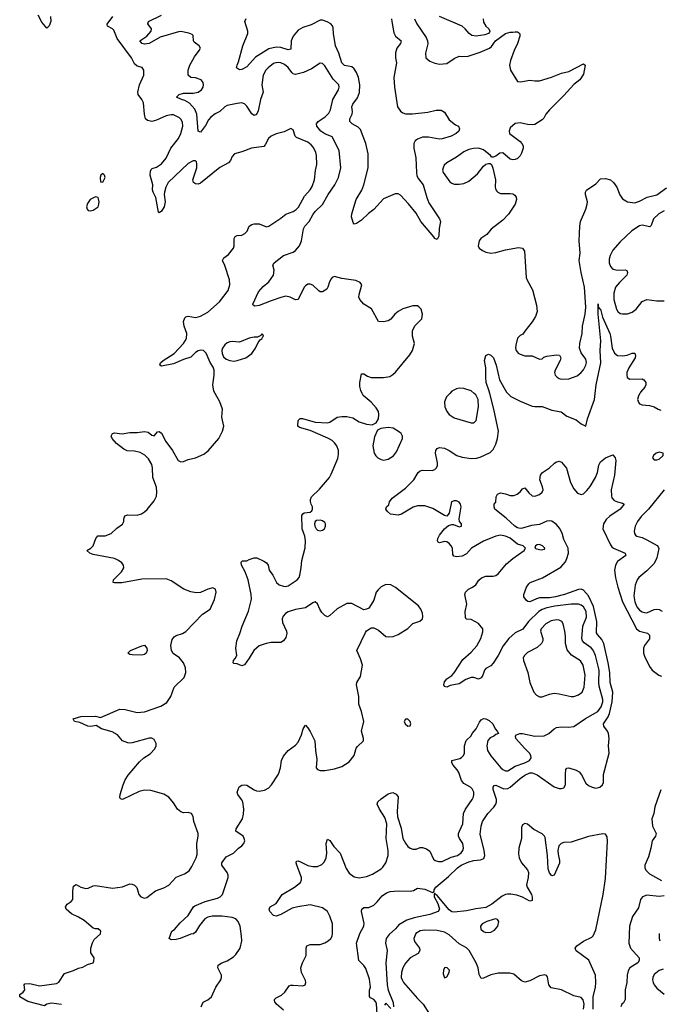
# Model space of a CAD drawing. Header units: inches. Extents: x 1603819 to 1745079, y 385938 to 533966.
# Tile 455 of 561: x 1620508 to 1625751, y 484990 to 493064. Entities that reach past the tile are written whole.
import ezdxf

# ---------------------------------------------------------------- set-up
doc = ezdxf.new("R2010")
doc.units = ezdxf.units.IN
doc.header["$MEASUREMENT"] = 0
doc.layers.add('B6428', color=7, linetype='Continuous')
doc.layers.add('B6429', color=7, linetype='Continuous')

msp = doc.modelspace()

# ---------------------------------------------------------------- linework, layer by layer
at = {"layer": 'B6428', "color": 5}
for points, elevation in [([(1620850, 484988.6), (1620770, 484999.8), (1620731, 484990), (1620710, 484977.2), (1620573.4, 485013.4), (1620508.7, 485050), (1620508, 485070), (1620535.3, 485090), (1620549.2, 485110), (1620545.2, 485150), (1620550, 485158), (1620590, 485160.5), (1620670, 485140.4), (1620810, 485161), (1620829.2, 485170.8), (1620876.5, 485243.5), (1620950, 485267.3), (1620990, 485286.8), (1621024.7, 485295.3), (1621063.2, 485316.8), (1621109, 485331), (1621116.5, 485343.5), (1621117.2, 485370), (1621092.5, 485412.5), (1621092, 485450), (1621105.3, 485494.7), (1621118.4, 485521.6), (1621170, 485566.8), (1621172.3, 485590), (1621150, 485609), (1621130, 485609), (1621110, 485615.1), (1621036.5, 485676.5), (1620990, 485705.7), (1620931.5, 485731.5), (1620889.3, 485770), (1620884, 485790), (1620896, 485810), (1620930, 485832.4), (1620942.6, 485850), (1620942.7, 485917.3), (1620950, 485958), (1620970, 485973.4), (1621010.3, 485950.3), (1621050, 485939.1), (1621070, 485942), (1621110, 485960.5), (1621130, 485963.8), (1621270, 485943.7), (1621350, 485952.2), (1621410, 485977), (1621430, 485975.3), (1621450, 485966.4), (1621469, 485949), (1621486, 485890), (1621502.4, 485870), (1621530, 485861.3), (1621550, 485864.7), (1621620.3, 485919.7), (1621690, 485944.4), (1621730, 485966.7), (1621790, 486033.6), (1621859.5, 486060.5), (1621896.5, 486083.5), (1621919.7, 486120.3), (1621953.7, 486190), (1621962.2, 486217.8), (1621959.8, 486310), (1621971.9, 486370), (1621971.8, 486390), (1621936.9, 486490), (1621929.6, 486530), (1621915.4, 486555.4), (1621890, 486562.4), (1621850, 486560.9), (1621827.8, 486567.8), (1621800.4, 486590), (1621770, 486642.9), (1621729.7, 486689.7), (1621690, 486712), (1621583.8, 486743.8), (1621530, 486745.1), (1621486.1, 486733.9), (1621350, 486669.4), (1621334.6, 486674.6), (1621330, 486686), (1621332.7, 486710), (1621357, 486790), (1621372, 486830), (1621398.4, 486870), (1621490, 486978.7), (1621526, 487010), (1621576.5, 487043.5), (1621616.2, 487083.8), (1621627.8, 487110), (1621627.9, 487130), (1621610, 487161.5), (1621590, 487172), (1621570, 487171.1), (1621430, 487134.8), (1621410, 487131.1), (1621394.6, 487134.6), (1621351.1, 487151.1), (1621310, 487199.6), (1621265.5, 487225.5), (1621179.5, 487250), (1621136, 487276), (1621092.1, 487267.9), (1621067, 487270), (1621000.7, 487300.7), (1620958, 487310), (1620946, 487330), (1621010, 487351.3), (1621130, 487352.7), (1621170, 487343.1), (1621330, 487410.4), (1621371.8, 487408.2), (1621470, 487382.6), (1621530, 487387), (1621663.9, 487436.1), (1621714.5, 487465.5), (1621746.8, 487513.2), (1621774, 487590), (1621856.3, 487670), (1621871.3, 487710), (1621866.4, 487750), (1621852, 487790), (1621818.5, 487830), (1621766.3, 487866.3), (1621752, 487890), (1621746.7, 487933.3), (1621758.5, 487981.5), (1621775.5, 488004.5), (1621790, 488015.3), (1621844, 488030), (1621870, 488047.7), (1622006.6, 488190), (1622069.4, 488230.6), (1622104.5, 488310), (1622118, 488370), (1622113, 488393), (1622090, 488404.5), (1622050, 488394), (1621990, 488367.3), (1621955.1, 488364.9), (1621910, 488371.3), (1621854.3, 488394.2), (1621750, 488463.5), (1621710, 488479.7), (1621510, 488475.8), (1621344.8, 488444.8), (1621285.1, 488445.1), (1621275.3, 488450), (1621276, 488470), (1621342.3, 488537.7), (1621360.9, 488570), (1621359.3, 488590), (1621346, 488610), (1621319.3, 488630), (1621284.9, 488644.9), (1621110, 488679.3), (1621082, 488690), (1621058, 488710), (1621090, 488730.7), (1621109.6, 488750.4), (1621132.3, 488810), (1621147.8, 488832.2), (1621210, 488832.4), (1621259, 488850), (1621304.8, 488895.2), (1621350, 488926.8), (1621361.2, 488950), (1621361.2, 488970), (1621370, 488994.8), (1621395.1, 489004.9), (1621470, 489000.3), (1621506.7, 489013.3), (1621531.7, 489028.3), (1621552.5, 489047.5), (1621610, 489118), (1621630, 489158), (1621632.8, 489190), (1621628.3, 489230), (1621598.5, 489310), (1621597.3, 489390), (1621590, 489416.9), (1621563.7, 489463.7), (1621534, 489494), (1621494.3, 489514.3), (1621450, 489525), (1621389.8, 489529.8), (1621362, 489542), (1621302, 489590), (1621267, 489630), (1621257.2, 489650), (1621268, 489670), (1621285.1, 489674.9), (1621347.9, 489667.9), (1621410, 489678), (1621470, 489679.5), (1621530, 489688), (1621561.4, 489681.4), (1621590, 489658), (1621610, 489652), (1621636.4, 489683.6), (1621650, 489686), (1621670, 489674), (1621706, 489606), (1621762, 489530), (1621807.3, 489450), (1621830, 489439.3), (1621850, 489442), (1621890, 489458.7), (1621950, 489470.4), (1622018.3, 489501.7), (1622052.8, 489527.2), (1622140.9, 489630), (1622169.5, 489690.5), (1622180.9, 489730), (1622165.4, 489805.4), (1622169.6, 489870), (1622149.7, 489930), (1622110, 490000)], 480), ([(1621997, 484970), (1622011.8, 485008.2), (1622050, 485025.5), (1622079.5, 485050), (1622116.3, 485130), (1622155.6, 485190), (1622163.6, 485210), (1622161.6, 485230), (1622132.7, 485290), (1622136, 485310), (1622165.2, 485330), (1622210, 485345.7), (1622259.8, 485380.2), (1622280.3, 485399.7), (1622314.2, 485450), (1622327.9, 485510), (1622327.2, 485550), (1622315.5, 485630), (1622299.9, 485670), (1622278.5, 485690), (1622250, 485701.6), (1622168.1, 485711.9), (1622086.2, 485713.8), (1622050, 485704.4), (1622026.4, 485690), (1621982.7, 485637.3), (1621950, 485582.7), (1621931.6, 485568.4), (1621910, 485564), (1621824, 485530), (1621790, 485521.5), (1621750, 485519.3), (1621734, 485530), (1621756, 485590), (1621776.2, 485603.8), (1621822.6, 485657.4), (1621890, 485717), (1621931.9, 485788.1), (1621942.4, 485797.6), (1622027.9, 485832.1), (1622130, 485859.8), (1622151.2, 485870), (1622171.1, 485890), (1622218, 486030), (1622217.2, 486050), (1622209.8, 486070), (1622166, 486130), (1622164.2, 486150), (1622201, 486199), (1622261.2, 486230), (1622301.2, 486270), (1622329.2, 486290), (1622346, 486310), (1622352.3, 486330), (1622349.4, 486350), (1622339.3, 486370), (1622280.9, 486410), (1622282.7, 486430), (1622334, 486510), (1622341.6, 486550), (1622344.5, 486590), (1622336.2, 486650), (1622327, 486670), (1622297, 486710), (1622292, 486730), (1622307.8, 486772.2), (1622330, 486787.3), (1622350, 486790.6), (1622370, 486787.7), (1622431, 486750), (1622450, 486741.6), (1622470, 486739.1), (1622514.8, 486745.2), (1622550, 486766), (1622571.4, 486788.6), (1622630, 486876), (1622647.3, 486930), (1622655.1, 486990), (1622670, 487024), (1622710, 487070.7), (1622770, 487115.5), (1622790, 487139.1), (1622819.5, 487200.5), (1622832.1, 487247.9), (1622850, 487278), (1622870, 487258), (1622890, 487226.8), (1622928.5, 487150), (1622931.8, 487070), (1622942.8, 486997.2), (1622939.1, 486930), (1622950, 486914.8), (1622970, 486908), (1623010, 486906), (1623090, 486920.5), (1623150, 486939.1), (1623210, 486979.3), (1623249.6, 487030), (1623267.3, 487090), (1623276.1, 487103.9), (1623325.2, 487150), (1623326, 487170), (1623309.4, 487230), (1623329.4, 487310), (1623309.6, 487390), (1623288, 487450), (1623287, 487513), (1623269.5, 487610), (1623272.7, 487630), (1623302, 487678), (1623317.6, 487770), (1623302.7, 487822.7), (1623272.7, 487890), (1623341.6, 488038.4), (1623350, 488051.3), (1623372.5, 488067.5), (1623390, 488076), (1623410, 488077.3), (1623450, 488058), (1623510, 488006.7), (1623530, 488002), (1623570, 488006), (1623610, 488022), (1623688.7, 488071.3), (1623730, 488112.7), (1623789.4, 488130.6), (1623809.3, 488150.7), (1623813.2, 488170), (1623810, 488198), (1623796, 488230), (1623776.3, 488256.3), (1623590, 488406.6), (1623550, 488429.4), (1623510, 488432.3), (1623470, 488412.3), (1623445.5, 488390), (1623430.5, 488370), (1623410, 488304), (1623390, 488269), (1623370, 488239), (1623350, 488229), (1623330, 488226), (1623230, 488275.8), (1623190, 488278), (1623110, 488233.6), (1623050, 488178), (1623030, 488166.6), (1623010, 488177), (1622983.9, 488203.9), (1622967.6, 488230), (1622950, 488274), (1622930, 488289.3), (1622910, 488282.9), (1622850, 488242), (1622770, 488228.2), (1622710, 488207.4), (1622686.6, 488193.4), (1622666.7, 488173.3), (1622658.8, 488150), (1622661.8, 488121.8), (1622694.9, 488050), (1622697.1, 488030), (1622690, 487999), (1622670, 487969.3), (1622650, 487956), (1622570, 487956.2), (1622529.5, 487949.5), (1622470, 487929.6), (1622428.3, 487891.7), (1622390, 487829.4), (1622350, 487774), (1622342, 487770), (1622330, 487766), (1622290, 487781.2), (1622264, 487784), (1622258, 487790), (1622262, 487810), (1622275.5, 487824.5), (1622289.2, 487850), (1622280.9, 487910), (1622287.3, 487970), (1622314, 488030), (1622331.6, 488090), (1622384.9, 488215.1), (1622408, 488312), (1622405.4, 488350), (1622380.5, 488470), (1622357, 488537), (1622325.6, 488590), (1622324.8, 488615.2), (1622333.6, 488626.4), (1622370, 488627.3), (1622390, 488638.8), (1622430, 488650.7), (1622452, 488650), (1622510, 488624), (1622530.7, 488610), (1622544, 488590), (1622552.2, 488550), (1622584.4, 488510), (1622613.4, 488450), (1622636, 488430), (1622670, 488418.9), (1622690, 488416), (1622710, 488420.9), (1622782, 488470), (1622797.7, 488490), (1622805.7, 488510), (1622816.4, 488570), (1622819.7, 488630), (1622847.2, 488732.7), (1622849.8, 488790.2), (1622844.5, 488830), (1622824.7, 488890), (1622821.5, 488998.5), (1622830, 489012), (1622841.2, 489018.8), (1622890, 489026), (1622903.1, 489036.9), (1622908.7, 489050), (1622909, 489070), (1622897.2, 489090), (1622892.5, 489112.5), (1622892.3, 489130), (1622899.5, 489150), (1622966.3, 489213.7), (1623046.6, 489310), (1623062.4, 489337.6), (1623115.3, 489464.7), (1623121.5, 489498.5), (1623121, 489530), (1623106.9, 489570), (1623090, 489593.3), (1623070, 489612.2), (1623033.4, 489633.4), (1622890, 489694.5), (1622800.5, 489720.5), (1622789.4, 489730), (1622790, 489778), (1622806.8, 489793.2), (1622826.8, 489793.2), (1622930, 489762.7), (1623030, 489757.4), (1623050, 489763.7), (1623110, 489803.8), (1623150, 489810.4), (1623190, 489810.4), (1623238.3, 489798.3), (1623290, 489767.7), (1623350, 489746), (1623397, 489743), (1623430, 489758.8), (1623448.1, 489791.9), (1623453, 489827), (1623448.2, 489850), (1623430, 489880.7), (1623390, 489927), (1623323.5, 489983.5), (1623315.7, 490000)], 460), ([(1622670, 484941.6), (1622612, 484990), (1622599.5, 485010), (1622598, 485022), (1622597.2, 485030), (1622610, 485042.8), (1622654, 485066), (1622682.7, 485090), (1622717.5, 485142.5), (1622730, 485147.7), (1622750, 485148), (1622830, 485140.7), (1622848.7, 485150), (1622853.2, 485170), (1622850, 485186), (1622819.5, 485250), (1622814, 485290), (1622825.6, 485330), (1622855.1, 485390), (1622856.2, 485450), (1622862.7, 485470), (1622890, 485481.6), (1622970, 485481.7), (1623010, 485494.9), (1623037, 485510), (1623058.4, 485530), (1623069.6, 485550), (1623073.3, 485570), (1623072.1, 485650), (1623051.5, 485711.5), (1623031.1, 485750), (1622990, 485781.5), (1622890, 485805.7), (1622789.2, 485789.2), (1622742.7, 485777.3), (1622650, 485726), (1622610, 485712.3), (1622590, 485719), (1622559, 485750), (1622554, 485770), (1622562, 485790), (1622610, 485817.3), (1622658.4, 485890), (1622761.6, 485950), (1622811.1, 485990), (1622818.2, 486010), (1622818.2, 486030), (1622780.4, 486130), (1622774.5, 486150), (1622776.4, 486163.6), (1622790, 486165.5), (1622810, 486159.1), (1622869, 486129), (1622910, 486119.2), (1622950, 486120.1), (1622983.8, 486136.2), (1623003.9, 486156.1), (1623021.2, 486190), (1623025.9, 486230), (1623020.8, 486310), (1623030, 486344), (1623050, 486332.7), (1623083, 486283), (1623135.6, 486230), (1623183, 486103), (1623210, 486064.2), (1623250, 486034.9), (1623290, 486027.9), (1623350, 486038.9), (1623401.5, 486058.5), (1623470, 486101.5), (1623485.1, 486114.9), (1623509.8, 486150.2), (1623529.8, 486210), (1623529.8, 486250), (1623511.7, 486350), (1623518.9, 486470), (1623502.4, 486522.4), (1623458.4, 486590), (1623439.3, 486630), (1623442.7, 486650), (1623470, 486674.8), (1623530, 486716.3), (1623566, 486726), (1623594, 486714), (1623610.5, 486690.5), (1623601.8, 486570), (1623606.5, 486526.5), (1623634.4, 486434.4), (1623650.2, 486350), (1623670, 486310.3), (1623690, 486285.2), (1623710, 486269.3), (1623730, 486261.1), (1623757.2, 486262.8), (1623790, 486274.9), (1623810, 486274.9), (1623843.9, 486263.9), (1623870, 486244.9), (1623901.4, 486181.4), (1623913.4, 486170), (1623940.7, 486160.7), (1623970, 486160.7), (1624044.7, 486195.3), (1624097.4, 486210), (1624128, 486232), (1624139.8, 486250), (1624145.5, 486270), (1624139.8, 486310), (1624113.8, 486350), (1624106.2, 486370), (1624106.3, 486390), (1624113.2, 486410), (1624141.7, 486470), (1624145.5, 486554.5), (1624161.5, 486590), (1624218.3, 486670), (1624228.2, 486690), (1624231.3, 486710), (1624229.6, 486730), (1624217.3, 486757.3), (1624204.5, 486770), (1624150, 486802), (1624130, 486826.3), (1624106.8, 486890), (1624093.3, 486913.3), (1624061.4, 486950), (1624051.1, 486970), (1624051.7, 486988.3), (1624115.3, 487004.7), (1624130, 487012.7), (1624146.2, 487030), (1624155.1, 487050), (1624155.5, 487110), (1624167.2, 487152.8), (1624207.8, 487192.2), (1624217.6, 487210), (1624251.4, 487248.6), (1624276.4, 487303.6), (1624290, 487323), (1624310, 487334.4), (1624330, 487330.4), (1624357.4, 487317.4), (1624386.8, 487290), (1624404.7, 487250), (1624422, 487230), (1624432, 487210), (1624410, 487203.7), (1624394, 487190), (1624364.7, 487175.3), (1624346.3, 487153.7), (1624338, 487110), (1624343.5, 487070), (1624370, 487027.3), (1624453.6, 486930), (1624470, 486914.4), (1624490, 486904.2), (1624510, 486903.6), (1624570, 486943.8), (1624649.6, 486970), (1624686.6, 486990), (1624701.7, 487010), (1624699.2, 487030), (1624688.4, 487050), (1624645.1, 487090), (1624575.1, 487170), (1624572.7, 487190), (1624581, 487199), (1624608, 487210), (1624629.6, 487210.4), (1624730, 487189.1), (1624807.3, 487192.7), (1624847, 487210), (1624890, 487248.8), (1624910, 487259), (1624950, 487264.9), (1625010, 487261.7), (1625050, 487267), (1625146.6, 487333.3), (1625247.3, 487390), (1625275.6, 487430), (1625287.3, 487470), (1625287.6, 487490), (1625258.1, 487598.1), (1625254.8, 487630), (1625257.2, 487730), (1625228.3, 487850), (1625210, 487894.6), (1625192.7, 487912.7), (1625135.1, 487955.1), (1625122.7, 487970), (1625117.4, 487990), (1625124.9, 488090), (1625155.4, 488164.6), (1625152.3, 488210), (1625130, 488248.9), (1625110, 488263.4), (1625090, 488270.5), (1625030, 488270.4), (1624893.8, 488253.8), (1624830, 488242.4), (1624790, 488227.7), (1624763.7, 488210), (1624678.3, 488130), (1624632.7, 488067.3), (1624570, 488034.9), (1624517.8, 487990), (1624470.1, 487929.9), (1624430.6, 487849.4), (1624390, 487787.6), (1624370, 487766.6), (1624330, 487744.2), (1624318.9, 487730), (1624304.4, 487690), (1624290, 487666), (1624270, 487657), (1624230, 487669.7), (1624210, 487670.9), (1624165.2, 487654.8), (1624110, 487618.7), (1624037, 487603), (1624010, 487589.6), (1623990, 487595.3), (1623984.5, 487610), (1623990, 487634.8), (1624010, 487658.8), (1624050, 487686.8), (1624070, 487706.8), (1624141.4, 487818.6), (1624210, 487877.6), (1624254.5, 487930), (1624287.3, 487990), (1624305.4, 488045.4), (1624305.1, 488070), (1624270, 488112), (1624210, 488146), (1624169.4, 488149.4), (1624161.5, 488161.5), (1624160.5, 488210), (1624174.3, 488270), (1624156.3, 488350), (1624162.4, 488370), (1624186, 488394), (1624220.9, 488410), (1624247.3, 488430), (1624272.1, 488467.9), (1624293.2, 488486.8), (1624330, 488499.6), (1624390, 488500.8), (1624410, 488506.5), (1624430, 488519.5), (1624498.1, 488601.9), (1624550, 488645.5), (1624642.7, 488710), (1624655.3, 488730), (1624635.3, 488750), (1624590, 488763.5), (1624530, 488811.3), (1624490, 488828.2), (1624450, 488836.5), (1624410, 488828.3), (1624310, 488787.5), (1624212.4, 488730), (1624170, 488685.3), (1624136.5, 488663.5), (1624090, 488659.3), (1624065.8, 488665.8), (1624059.3, 488679.3), (1624054.8, 488730), (1624045.8, 488750), (1624030, 488768.6), (1624010, 488781.1), (1623990, 488785), (1623950, 488774), (1623939.5, 488779.5), (1623931.9, 488791.9), (1623935.1, 488810), (1623950, 488838), (1623990, 488888.7), (1624023.3, 488916.7), (1624050, 488925.5), (1624065.2, 488925.2), (1624110, 488906), (1624128.9, 488911.1), (1624129.2, 488930), (1624114, 488950), (1624109.4, 488970), (1624128, 489070), (1624122, 489090), (1624110, 489107.3), (1624090, 489117.8), (1624070, 489119.2), (1624047.2, 489110), (1624030, 489018), (1624010, 488994), (1623990, 488998), (1623896.2, 489056.2), (1623830, 489077.4), (1623770, 489076.8), (1623732.7, 489067.3), (1623639.1, 489010), (1623610, 489001.7), (1623549, 489010), (1623522, 489030), (1623509.2, 489050), (1623515.3, 489070), (1623533.2, 489086.8), (1623540.9, 489110), (1623560.4, 489139.6), (1623670, 489221.6), (1623739.5, 489290), (1623775.1, 489350), (1623790, 489364.9), (1623810, 489370.5), (1623890, 489367), (1623910, 489375.5), (1623924.5, 489390), (1623932, 489408), (1623933.7, 489430), (1623917.4, 489510), (1623920.5, 489530), (1623931.6, 489548.4), (1623950, 489555.5), (1623990, 489550.4), (1624030, 489532), (1624090.8, 489490), (1624135.6, 489475.6), (1624210, 489465.5), (1624252, 489468), (1624283.9, 489476.1), (1624365.3, 489514.7), (1624390, 489540.5), (1624410, 489583.8), (1624424.3, 489630), (1624433, 489690), (1624395.6, 489870), (1624362.6, 490000)], 440), ([(1624034.3, 490000), (1624008.1, 489971.9), (1623991.2, 489930), (1623992.2, 489890), (1624010.2, 489850), (1624030, 489825.8), (1624070, 489800.2), (1624210, 489758.4), (1624230, 489758), (1624250, 489778), (1624268.9, 489890), (1624265.7, 489950), (1624248.1, 489988.1), (1624233.7, 490000)], 460), ([(1624509.4, 490000), (1624535.4, 489975.4), (1624610, 489934.9), (1624710, 489895.6), (1624730, 489891.1), (1624790, 489892.3), (1624870, 489860.7), (1624947.2, 489847.2), (1624992.8, 489812.8), (1625070, 489782.3), (1625110, 489750.4), (1625150, 489732), (1625163, 489790), (1625220.2, 489950), (1625225.7, 490000)], 440), ([(1625591.5, 490000), (1625581.1, 489978.9), (1625574, 489950), (1625582.3, 489922.3), (1625590, 489913.4), (1625610, 489906.4), (1625670, 489901.3), (1625710, 489890.4), (1625741, 489870), (1625762.9, 489862.9)], 440), ([(1623438.4, 484910), (1623434.2, 484994.2), (1623428.7, 485010), (1623410, 485028.7), (1623383.1, 485043.1), (1623375.3, 485055.3), (1623374.6, 485105.4), (1623384, 485130), (1623375.9, 485195.9), (1623344.8, 485284.8), (1623329.5, 485309.5), (1623289.5, 485350), (1623269.7, 485490), (1623296.9, 485570), (1623329.7, 485630), (1623331.4, 485651.4), (1623309.5, 485750), (1623314, 485770), (1623330, 485782.8), (1623370, 485784.9), (1623410, 485802.4), (1623439.5, 485830), (1623479.6, 485880.4), (1623515.8, 485904.2), (1623545.8, 485914.2), (1623610, 485920.6), (1623710, 485917.6), (1623735.8, 485924.2), (1623770, 485943), (1623830, 485934), (1623892.7, 485907.3), (1623906, 485914), (1623906.3, 485930), (1623918.7, 485950), (1624022.7, 486037.3), (1624096.5, 486110), (1624128.2, 486130), (1624190, 486158.1), (1624230, 486168.4), (1624284.8, 486175.2), (1624313.7, 486186.3), (1624320.5, 486210), (1624316.8, 486250), (1624284.2, 486384.2), (1624290, 486451.3), (1624301.8, 486490), (1624344.9, 486555.1), (1624394.1, 486605.9), (1624410.4, 486630), (1624416.6, 486650), (1624415.9, 486670), (1624389.1, 486750.9), (1624389.1, 486770.9), (1624396.6, 486783.4), (1624410, 486787.9), (1624477.4, 486757.4), (1624510, 486759.4), (1624530, 486770.5), (1624610, 486842.3), (1624647.8, 486870), (1624690, 486887), (1624710, 486888.7), (1624750, 486872.6), (1624890, 486774), (1624930, 486759.8), (1624950, 486758.4), (1624970, 486766.3), (1624982.9, 486790), (1624981.6, 486878.4), (1624985.9, 486914.1), (1624994.5, 486925.5), (1625010, 486928.2), (1625070.2, 486910.2), (1625095.2, 486895.2), (1625112.8, 486872.8), (1625150, 486803), (1625170, 486784.9), (1625201, 486770), (1625230, 486763.7), (1625264, 486770), (1625287, 486790), (1625293.3, 486810), (1625294.3, 486874.3), (1625339.3, 487050), (1625336, 487110), (1625339.2, 487170), (1625334.9, 487210), (1625326.2, 487230), (1625296.5, 487270), (1625293.5, 487290), (1625333.3, 487346.7), (1625344.3, 487375.7), (1625365.7, 487470), (1625369.9, 487549.9), (1625348.4, 487630), (1625345.5, 487710), (1625332.9, 487790), (1625295.7, 487950), (1625281.5, 487981.5), (1625243.6, 488023.6), (1625237.1, 488037.1), (1625240.3, 488130), (1625212.3, 488252.3), (1625170, 488338.3), (1625130, 488385.5), (1625110, 488394.4), (1625090, 488392.3), (1624973.4, 488350), (1624899.3, 488330), (1624850, 488323.5), (1624770, 488322.2), (1624744.5, 488315.5), (1624690, 488289.6), (1624673.8, 488293.8), (1624662.4, 488302.4), (1624641.2, 488330), (1624640.9, 488350), (1624662, 488410), (1624681.6, 488438.4), (1624693.2, 488450), (1624793.8, 488486.2), (1624944.2, 488575.8), (1624981.5, 488618.5), (1624994.6, 488645.4), (1625007.5, 488690), (1625005.6, 488730), (1624970, 488802), (1624953.9, 488853.9), (1624934.5, 488894.5), (1624910, 488924.5), (1624870, 488950.5), (1624850, 488955), (1624830, 488952.5), (1624770, 488924.7), (1624705, 488915), (1624630, 488895), (1624610, 488892.8), (1624590, 488897.4), (1624565.7, 488910), (1624496.5, 488976.5), (1624404, 489050), (1624397.2, 489070), (1624399, 489090), (1624412.1, 489107.9), (1624415.1, 489150), (1624426.2, 489173.8), (1624450, 489184), (1624490, 489177.1), (1624530, 489163), (1624558.9, 489161.1), (1624587.2, 489172.8), (1624610, 489191), (1624630, 489218), (1624650, 489224.7), (1624682.9, 489182.9), (1624710, 489160.4), (1624730, 489156.5), (1624769.4, 489170), (1624792.4, 489190), (1624798.3, 489210), (1624794.5, 489234.5), (1624772, 489290), (1624777.2, 489330), (1624794, 489350), (1624851.9, 489388.1), (1624892.1, 489427.9), (1624903.7, 489436.3), (1624930, 489444), (1624950, 489436.3), (1624990, 489387.3), (1625024.3, 489270), (1625050, 489215.6), (1625081.4, 489181.4), (1625110, 489170.2), (1625130, 489177.2), (1625157.7, 489202.3), (1625184.3, 489235.7), (1625229.7, 489310), (1625245.3, 489350), (1625255.1, 489410), (1625270, 489439.1), (1625309.3, 489470), (1625370, 489496), (1625373.7, 489493.7), (1625390, 489471.3), (1625394.4, 489450), (1625384.9, 489330), (1625357.8, 489210), (1625358.9, 489158.9), (1625363.6, 489143.6), (1625382.5, 489122.5), (1625409.1, 489109.1), (1625450, 489100.5), (1625462, 489090), (1625430.2, 489050), (1625346.6, 488993.4), (1625314.6, 488965.4), (1625292.7, 488930), (1625288.1, 488890), (1625350, 488756.5), (1625361, 488741), (1625374.9, 488730), (1625470.4, 488690), (1625475.4, 488675.4), (1625476, 488670), (1625410, 488620.3), (1625391.7, 488590), (1625385.3, 488550), (1625393.4, 488486.6), (1625411, 488410), (1625450.1, 488290), (1625565.5, 488070), (1625590, 488048.5), (1625654.5, 488034.5), (1625670, 488017.3), (1625670, 487987.6), (1625630, 487932.8), (1625621.4, 487910), (1625621.7, 487870), (1625630, 487844.4), (1625670, 487758.7), (1625694, 487730), (1625747.7, 487690), (1625770, 487680.5)], 420), ([(1625790, 489209.8), (1625661.6, 489050), (1625602, 488990), (1625571.4, 488950), (1625554.6, 488910), (1625545.3, 488870), (1625548.4, 488850), (1625557.4, 488837.4), (1625567.3, 488830), (1625610, 488817.6), (1625650, 488799.3), (1625733.1, 488753.1), (1625742.7, 488742.7), (1625747.2, 488727.2), (1625731.9, 488650), (1625710, 488605.6), (1625650, 488545.1), (1625583.7, 488490), (1625568.9, 488470), (1625552.7, 488427.3), (1625541.3, 488338.7), (1625550.1, 488290), (1625567.8, 488250), (1625590, 488223), (1625610, 488208.8), (1625630, 488201.7), (1625650, 488201.1), (1625710, 488228.2), (1625730, 488231.4), (1625750, 488227.2), (1625773.8, 488213.8)], 440), ([(1625765.3, 486750), (1625713.6, 486610), (1625705.9, 486554.1), (1625690.2, 486509.8), (1625695, 486450), (1625724.9, 486390), (1625720.2, 486370), (1625693.4, 486330), (1625682.8, 486270), (1625661.8, 486198.2), (1625632, 486130), (1625633.7, 486110), (1625642, 486090), (1625670, 486060.4), (1625770, 486005.5)], 420), ([(1625209.2, 484950), (1625209.6, 485050.4), (1625227.4, 485130), (1625231, 485170), (1625228.4, 485230), (1625172.4, 485352.4), (1625070, 485429.6), (1625062.9, 485450), (1625076.2, 485470), (1625130.9, 485509.1), (1625198.5, 485541.5), (1625210, 485552.7), (1625230, 485602), (1625291.3, 485891.3), (1625310, 486022.8), (1625327.6, 486327.6), (1625324.6, 486364.6), (1625310, 486385), (1625288.5, 486388.5), (1625170, 486366.9), (1625030, 486319.7), (1624970, 486317.7), (1624945.7, 486310), (1624928.3, 486290), (1624919, 486250), (1624921.3, 486221.3), (1624934, 486170), (1624932.9, 486147.1), (1624890, 486048.7), (1624870, 486044), (1624850, 486069), (1624840.4, 486100.4), (1624836, 486210), (1624816.7, 486356.7), (1624809.8, 486370), (1624790, 486386.8), (1624723.2, 486423.2), (1624670, 486468.5), (1624650, 486472.9), (1624630, 486461.1), (1624621.4, 486438.6), (1624622.9, 486350), (1624599.5, 486270), (1624595.9, 486224.1), (1624602.6, 486190), (1624620.5, 486150), (1624671.7, 486091.7), (1624679.5, 486070), (1624677.6, 486030), (1624661.6, 485970), (1624667.7, 485950), (1624703.1, 485890), (1624710.3, 485869.7), (1624710, 485842), (1624690, 485836.2), (1624629.3, 485869.3), (1624584.6, 485884.6), (1624534, 485894), (1624507.1, 485892.9), (1624490, 485889.9), (1624463.9, 485876.1), (1624379.1, 485810), (1624330, 485783.4), (1624246, 485774), (1624170, 485757.6), (1624070, 485744.5), (1624050, 485747.8), (1624030, 485764.5), (1623930, 485883), (1623912.8, 485892.8), (1623910, 485902), (1623905.5, 485894.5), (1623906.4, 485870), (1623936, 485816), (1623950.3, 485770.3), (1623939.1, 485750), (1623870, 485726), (1623741, 485699), (1623681.4, 485678.6), (1623617, 485643), (1623590, 485608.2), (1623538, 485562), (1623512.4, 485530), (1623505.5, 485490), (1623520.4, 485430), (1623510.2, 485329.8), (1623521.6, 485150), (1623527.3, 485107.3), (1623570, 485004.7), (1623572.4, 484970)], 420), ([(1625790, 485880.8), (1625750, 485874.6), (1625650, 485884.2), (1625612.9, 485870), (1625595.9, 485850), (1625579.6, 485780.4), (1625533, 485710), (1625508, 485630), (1625502.7, 485490), (1625515.2, 485450), (1625585.3, 485370), (1625586.4, 485350), (1625574.9, 485330), (1625511, 485289), (1625495.1, 485264.9), (1625488, 485230), (1625485.2, 485170), (1625472.6, 485110), (1625470.3, 485029.7), (1625457.3, 485002.7), (1625444, 484990), (1625436.3, 484970)], 420), ([(1625128.7, 484950), (1625135.5, 484990), (1625128, 485028), (1625110, 485045.4), (1625050, 485060.8), (1624950, 485109.8), (1624865.2, 485125.2), (1624846.6, 485150), (1624834.9, 485214.9), (1624826.8, 485226.8), (1624811.7, 485231.7), (1624770, 485222.4), (1624690, 485183.5), (1624650, 485171.8), (1624622.3, 485182.3), (1624558, 485238), (1624525.6, 485245.6), (1624430, 485246.6), (1624370, 485232), (1624310, 485203.7), (1624290, 485202.7), (1624274.7, 485234.7), (1624265.7, 485290), (1624251.1, 485330), (1624192.4, 485430), (1624170, 485452.7), (1624110, 485486.2), (1624030, 485561), (1623990, 485580.3), (1623930, 485594.3), (1623830, 485597.2), (1623790, 485592.7), (1623755.6, 485570), (1623739.7, 485530), (1623744.9, 485504.9), (1623784.6, 485450), (1623788.9, 485430), (1623773.6, 485406.4), (1623708.4, 485371.6), (1623670, 485326.9), (1623650, 485289.7), (1623637, 485250), (1623635.9, 485210), (1623642.3, 485190), (1623654.7, 485170), (1623770, 485036.9), (1623816.1, 484990), (1623866.2, 484910)], 440), ([(1625751.4, 485570), (1625749.2, 485530), (1625755.6, 485510)], 440), ([(1625781.8, 485278.2), (1625750, 485267.2), (1625710, 485235.1), (1625697.7, 485210), (1625695.6, 485190), (1625700.7, 485170), (1625710, 485148.7), (1625730, 485122), (1625790, 485074)], 440), ([(1623550, 484956), (1623510, 484999), (1623498, 484982)], 420)]:
    msp.add_lwpolyline(points, dxfattribs=dict(at, elevation=elevation))
for points, elevation in [([(1623530, 489720.7), (1623467.5, 489712.5), (1623442, 489698), (1623415.6, 489644.4), (1623402.4, 489570), (1623415, 489510), (1623427.3, 489487.3), (1623443.2, 489470), (1623470, 489456.6), (1623490, 489453.2), (1623530, 489460.6), (1623571.6, 489488.4), (1623598.3, 489521.7), (1623646, 489630), (1623645.1, 489650), (1623634.5, 489670), (1623621.4, 489681.5), (1623570, 489714)], 460), ([(1625750, 489517), (1625726, 489510), (1625702.8, 489490), (1625696, 489470), (1625710, 489456), (1625730, 489454), (1625750, 489460.7), (1625784, 489490), (1625782, 489510)], 440), ([(1622970, 488960.9), (1622942, 488958), (1622930.7, 488949.3), (1622925.5, 488930), (1622928.4, 488910), (1622938, 488890), (1622950, 488878), (1622970, 488873), (1622990, 488878), (1623006, 488890), (1623015.6, 488910), (1623016.2, 488930), (1623010, 488941.2), (1622990, 488955.1)], 460), ([(1624770, 488760.9), (1624750, 488758), (1624736, 488750), (1624731.3, 488730), (1624744.1, 488724.1), (1624784, 488716), (1624810, 488722), (1624814, 488730), (1624794, 488750)], 440), ([(1624910, 488142.9), (1624864.5, 488135.5), (1624820.2, 488110), (1624783.6, 488070), (1624777.3, 488050), (1624797.2, 487990), (1624795.5, 487970), (1624785.5, 487950), (1624750, 487916.8), (1624670, 487874.3), (1624646.7, 487850), (1624635.8, 487830), (1624637, 487810), (1624672.4, 487710), (1624689.2, 487629.2), (1624722.6, 487550), (1624745.3, 487525.3), (1624770, 487511.7), (1624790, 487510.2), (1624850, 487532.3), (1624890, 487540.2), (1624930, 487537.2), (1625030, 487514.7), (1625050, 487513.6), (1625090, 487526.7), (1625119.2, 487550), (1625136.2, 487590), (1625143, 487690), (1625126.1, 487770), (1625105.9, 487805.9), (1625032.5, 487852.5), (1624996.7, 487896.7), (1624982.7, 487950), (1624982, 488010), (1624976.3, 488050), (1624963.1, 488110), (1624951.1, 488130), (1624930, 488140.3)], 460), ([(1621510, 487853), (1621430, 487856), (1621410, 487859), (1621395.3, 487870), (1621415.3, 487890), (1621509, 487930), (1621530, 487934.4), (1621550, 487910.8), (1621551.7, 487890), (1621544.9, 487870), (1621530, 487857.4)], 480), ([(1623690, 487328.7), (1623670, 487328.7), (1623658.8, 487310), (1623666.8, 487290), (1623690, 487271.3), (1623710, 487274), (1623714, 487290), (1623708.7, 487310)], 460), ([(1624410, 485689.6), (1624390, 485686.6), (1624336.3, 485670), (1624300.3, 485650), (1624286.5, 485630), (1624287.1, 485607.1), (1624310, 485586.4), (1624330, 485578.4), (1624370, 485580.5), (1624401, 485599), (1624427.3, 485630), (1624435.6, 485670), (1624424.2, 485684.2)], 440), ([(1624010, 485292.3), (1623990, 485289.2), (1623981.3, 485270), (1623979, 485239), (1623990, 485206), (1624010, 485214.8), (1624029.4, 485250), (1624031.2, 485271.2)], 460)]:
    msp.add_lwpolyline(points, close=True, dxfattribs=dict(at, elevation=elevation))
at = {"layer": 'B6429', "color": 5}
for points, elevation in [([(1620761.1, 493090), (1620763.1, 493050), (1620750, 493014), (1620730, 492995.3), (1620690, 493042.4), (1620660.6, 493100.6)], 480), ([(1622110, 490000), (1622099.1, 490019.1), (1622091.6, 490070), (1622102.2, 490150), (1622101.7, 490190), (1622094.3, 490214.3), (1622070, 490252.3), (1622036.5, 490330), (1622014, 490350), (1621990, 490354.3), (1621970, 490349.1), (1621950, 490335), (1621910, 490297.3), (1621850, 490277.7), (1621770, 490242.3), (1621670, 490224), (1621658, 490230), (1621662, 490250), (1621684, 490270), (1621773.3, 490326.7), (1621852, 490410), (1621865.1, 490430), (1621874.7, 490450), (1621877.7, 490490), (1621855.8, 490550), (1621849.7, 490590), (1621860.5, 490619.5), (1621870, 490627.7), (1621888.1, 490631.9), (1621950, 490622.4), (1621970, 490626.4), (1621990, 490632.7), (1622050, 490666.7), (1622146, 490750), (1622217.5, 490842.5), (1622231.3, 490888.7), (1622228.1, 490930), (1622188.9, 491048.9), (1622169.6, 491090), (1622180.9, 491110), (1622220.7, 491139.3), (1622261.4, 491190), (1622265.8, 491210), (1622266, 491270), (1622273.1, 491286.9), (1622290, 491294.4), (1622330, 491298), (1622354, 491310), (1622373.3, 491330), (1622389.8, 491370.2), (1622410, 491385.7), (1622430, 491391.2), (1622470, 491391.1), (1622530, 491366), (1622550, 491370.3), (1622650, 491437.6), (1622689.9, 491470.1), (1622750, 491490.1), (1622773.4, 491506.6), (1622793.1, 491526.9), (1622844.1, 491615.9), (1622889.9, 491670.1), (1622904.5, 491695.5), (1622924.5, 491750), (1622932.2, 491827.8), (1622943.6, 491876.4), (1622941.7, 491950), (1622935.5, 491975.5), (1622915.9, 492015.9), (1622897.7, 492037.7), (1622870, 492058.8), (1622777.7, 492097.7), (1622767.1, 492110), (1622750, 492161.2), (1622730, 492172.7), (1622675.3, 492144.7), (1622610, 492127.2), (1622568.8, 492110), (1622546.5, 492090), (1622521.5, 492038.5), (1622510, 492024.4), (1622408.9, 492011.1), (1622330, 491979.7), (1622270, 491962.7), (1622250, 491941.2), (1622236.4, 491910), (1622220.5, 491890), (1622148.5, 491851.5), (1621990, 491723.6), (1621970, 491715.6), (1621950, 491717), (1621932.7, 491730), (1621928, 491750), (1621960.4, 491850), (1621961.3, 491881.3), (1621957.2, 491897.3), (1621950, 491906.6), (1621930, 491906.6), (1621890, 491885.6), (1621725.7, 491730), (1621705, 491690), (1621693.8, 491650), (1621692.4, 491630), (1621701.1, 491570), (1621692.9, 491530), (1621670, 491495.1), (1621650, 491481.2), (1621645.6, 491485.6), (1621625.3, 491605.3), (1621602, 491650), (1621597.2, 491670), (1621598.9, 491710), (1621578.7, 491790), (1621579.1, 491820.9), (1621584.9, 491835.1), (1621595.1, 491844.9), (1621630, 491854.3), (1621670, 491882.9), (1621710, 491927.2), (1621747.5, 492010), (1621809.9, 492090), (1621829.9, 492130), (1621845.6, 492190), (1621842.3, 492222.3), (1621830, 492248), (1621818.9, 492258.9), (1621770, 492283.5), (1621750, 492284.1), (1621710, 492274.3), (1621630, 492239), (1621590, 492229), (1621556.1, 492236.1), (1621540.3, 492250), (1621530, 492289), (1621522.6, 492382.6), (1621510, 492409.5), (1621479.7, 492450), (1621476.4, 492470), (1621490, 492530.7), (1621524.7, 492610), (1621525.1, 492650), (1621510.9, 492670.9), (1621470, 492684), (1621450, 492703), (1621424.7, 492750), (1621306.2, 492910), (1621279.1, 492979.1), (1621269.9, 492989.9), (1621227.8, 493010), (1621226, 493026), (1621271.7, 493090)], 480), ([(1623315.7, 490000), (1623304.2, 490024.2), (1623296.9, 490056.9), (1623296.2, 490090), (1623310, 490161), (1623330, 490159.3), (1623360, 490140), (1623390, 490130.2), (1623489.8, 490130.2), (1623541, 490139), (1623566.6, 490153.4), (1623590, 490174), (1623705.6, 490314.4), (1623729.5, 490350), (1623743.7, 490410), (1623729.4, 490470), (1623726.8, 490513.2), (1623747.2, 490552.8), (1623805.2, 490610), (1623809.3, 490650), (1623798, 490690), (1623781.2, 490710), (1623770, 490718), (1623730, 490718), (1623650, 490693.6), (1623610, 490671.8), (1623582, 490650), (1623550, 490609), (1623530, 490594), (1623490, 490585.2), (1623450, 490588.7), (1623392.5, 490692.5), (1623329, 490730), (1623296, 490770), (1623289.5, 490790), (1623292, 490810), (1623311.6, 490890), (1623299.5, 490910), (1623264.7, 490924.7), (1623150, 490941.2), (1623090, 490958.4), (1623070.3, 490949.7), (1623061.1, 490938.9), (1623046.9, 490913.1), (1623034.6, 490870), (1623025.7, 490854.3), (1622990, 490832.8), (1622970, 490833), (1622959.5, 490839.5), (1622910, 490886.3), (1622890, 490895.1), (1622870, 490894.3), (1622850, 490882.9), (1622841.1, 490870), (1622790, 490769.3), (1622770, 490767), (1622724, 490790), (1622690, 490795.8), (1622650, 490787.1), (1622570, 490759.8), (1622470, 490719.7), (1622436.2, 490716.2), (1622423, 490723), (1622419.5, 490730), (1622466.8, 490833.2), (1622504.2, 490875.8), (1622550, 490914), (1622587.8, 490970), (1622594, 491010), (1622582.7, 491050), (1622593.2, 491070), (1622669.7, 491130.2), (1622750, 491157), (1622770, 491172.2), (1622802, 491210), (1622817.2, 491250), (1622835.3, 491350), (1622846, 491370), (1622880.9, 491410), (1622910, 491464.4), (1622929.7, 491490), (1622991.4, 491548.6), (1623037.6, 491630), (1623091.3, 491708.7), (1623122.4, 491770), (1623141.7, 491850), (1623126.6, 491990), (1623070, 492104.2), (1623010, 492128.9), (1622975.4, 492150), (1622944, 492190), (1622941.3, 492210), (1622953.6, 492230), (1623013.3, 492266.7), (1623042.3, 492297.7), (1623054.7, 492325.3), (1623076.3, 492410), (1623121.4, 492490), (1623127.2, 492510), (1623123.5, 492530), (1623077.5, 492577.5), (1623010, 492685.1), (1622990, 492704.2), (1622970, 492707.6), (1622898.9, 492661.1), (1622835.8, 492630), (1622770, 492615.6), (1622750, 492621.1), (1622738.7, 492630), (1622710, 492670.9), (1622677.9, 492697.9), (1622650, 492709.8), (1622630, 492712.9), (1622608, 492710), (1622590, 492703.5), (1622543.9, 492670), (1622525.4, 492650), (1622505.2, 492610), (1622493.5, 492530), (1622503.2, 492470), (1622481.8, 492410), (1622464.1, 492315.9), (1622450, 492287.8), (1622430, 492279.6), (1622410, 492291.6), (1622370, 492355.1), (1622350, 492373.6), (1622330, 492381.3), (1622290, 492378), (1622210, 492360.5), (1622188.4, 492350), (1622148.1, 492311.9), (1622110, 492292.4), (1622074.3, 492265.7), (1622056.1, 492243.9), (1622030, 492196.2), (1621990, 492142.7), (1621983.2, 492143.2), (1621970, 492148.7), (1621959.5, 492290), (1621944.4, 492330), (1621900.5, 492380.5), (1621862, 492402), (1621833.2, 492410), (1621793.2, 492430), (1621814, 492450), (1621850, 492462), (1621930, 492462.6), (1621970, 492468.7), (1621999.5, 492490), (1622011.3, 492510), (1622014.7, 492530), (1622011.5, 492550), (1621995.1, 492570), (1621950, 492586), (1621909.7, 492589.7), (1621889.5, 492610), (1621889.6, 492649.6), (1621902.6, 492690), (1621940.4, 492759.6), (1621979, 492810), (1621989, 492830), (1621979, 492850), (1621938.6, 492878.6), (1621932.7, 492890), (1621930, 492935.3), (1621923.2, 492943.2), (1621894.1, 492954.2), (1621830, 492966.6), (1621810, 492965.7), (1621658.9, 492921.1), (1621570, 492868.9), (1621530, 492864.1), (1621512.3, 492870), (1621492.3, 492890), (1621550.5, 492929.5), (1621586.2, 492970), (1621588.4, 492990), (1621557.6, 493030), (1621564.2, 493050), (1621670, 493100.2)], 460), ([(1624307.4, 493070), (1624310, 493042.8), (1624330, 493010.6), (1624354, 492990), (1624362.8, 492970), (1624359.1, 492960.9), (1624350.5, 492949.5), (1624319.9, 492940.1), (1624250, 492929.6), (1624213.8, 492933.8), (1624192.7, 492950), (1624160.7, 492990), (1624136.2, 493010), (1623950, 493090.4)], 460), ([(1623556.4, 493070), (1623558, 493050), (1623575.9, 492955.9), (1623590.1, 492930.1), (1623636.5, 492890), (1623629, 492870), (1623599.8, 492830), (1623588.7, 492791.3), (1623588.6, 492751.4), (1623595.8, 492710), (1623575, 492590), (1623579.9, 492510), (1623605.1, 492350), (1623630, 492313.8), (1623650, 492299.8), (1623670, 492293.3), (1623726.8, 492293.3), (1623853.5, 492306.5), (1623923, 492323), (1623962, 492322), (1623990, 492306), (1624030, 492242.8), (1624082, 492202), (1624104.7, 492190), (1624114.8, 492170), (1624107.3, 492150), (1624087.3, 492130), (1624046, 492110), (1623970, 492086.2), (1623950, 492084.5), (1623859.8, 492099.8), (1623810, 492099.6), (1623770, 492085.5), (1623750.2, 492070), (1623739.7, 492050), (1623738.8, 492010), (1623755.2, 491930), (1623759.7, 491810), (1623764.7, 491784.7), (1623778.3, 491758.3), (1623816.9, 491710), (1623846.1, 491606.1), (1623862.8, 491562.8), (1623950.7, 491430), (1623958.8, 491410), (1623947.5, 491352.5), (1623942.8, 491290), (1623930, 491262), (1623910, 491269), (1623902.9, 491282.9), (1623797.7, 491410), (1623757, 491477), (1623694.9, 491554.9), (1623630, 491625.6), (1623610, 491636.8), (1623584.9, 491635.1), (1623490, 491594), (1623410, 491507.3), (1623366.4, 491473.6), (1623310, 491419.7), (1623270, 491392.3), (1623250, 491388), (1623241.2, 491401.2), (1623228.3, 491448.3), (1623230, 491471.3), (1623266.6, 491590), (1623313.4, 491666.6), (1623329.4, 491710.6), (1623365.2, 491850), (1623363.7, 491963.7), (1623346.4, 492050), (1623302.3, 492162.3), (1623284, 492184), (1623233.3, 492210), (1623214.7, 492230), (1623214.3, 492250), (1623234.7, 492290), (1623236.9, 492310), (1623231.1, 492350), (1623238.5, 492370), (1623277.8, 492422.2), (1623293.7, 492466.3), (1623295.3, 492530), (1623285.2, 492590), (1623270, 492631.8), (1623250, 492662), (1623230, 492676.8), (1623170, 492689), (1623147.6, 492710), (1623123.2, 492790), (1623098.2, 492850), (1623080.3, 492950), (1623077.6, 492997.6), (1623072.9, 493012.9), (1623059.5, 493030), (1623027.6, 493047.6), (1622990, 493060.4), (1622970, 493059.8), (1622898.7, 493021.3), (1622830, 493001), (1622790, 492976.8), (1622749.4, 492930), (1622733.2, 492890), (1622730, 492822), (1622710, 492816.1), (1622650, 492835.2), (1622610, 492839.3), (1622550, 492825.3), (1622442.3, 492757.7), (1622370, 492676.9), (1622330, 492654.7), (1622310, 492651.8), (1622285.1, 492670), (1622289.6, 492690), (1622301.5, 492718.5), (1622335.9, 492850), (1622378.7, 492950), (1622379.3, 492970), (1622353, 493050), (1622365.6, 493074.4)], 440), ([(1623744.9, 493070), (1623762.7, 493030), (1623839.3, 492919.3), (1623852, 492890), (1623853.5, 492866.5), (1623833.7, 492790), (1623837.1, 492750), (1623870, 492724.2), (1623910, 492708), (1623950, 492698.8), (1624010, 492704.7), (1624070, 492746), (1624110, 492764.7), (1624130, 492761), (1624184.5, 492764.5), (1624283.6, 492796.4), (1624359, 492830), (1624375.3, 492844.7), (1624409.5, 492890.5), (1624490, 492950.7), (1624530, 492962.8), (1624550, 492960.7), (1624570, 492964.9), (1624590, 492964), (1624598.4, 492958.4), (1624607.7, 492947.7), (1624608, 492928), (1624590.2, 492870), (1624560.9, 492810), (1624530.4, 492730), (1624523, 492690), (1624530.6, 492650), (1624590, 492556), (1624614.4, 492554.4), (1624690, 492567.7), (1624730, 492562), (1624770, 492563.8), (1624868.5, 492591.5), (1624950, 492624.2), (1625010, 492639.5), (1625130, 492701), (1625144.7, 492690), (1625130, 492618), (1625100.7, 492570), (1625050, 492531.8), (1624970, 492441.1), (1624850, 492326), (1624820.3, 492290), (1624803.8, 492256.2), (1624790, 492241.6), (1624730, 492205.6), (1624710, 492200.5), (1624670, 492203.6), (1624610, 492217), (1624570, 492214), (1624530, 492177), (1624519.5, 492150), (1624523.7, 492130), (1624610, 492063.8), (1624623.8, 492050), (1624634.4, 492030), (1624634.4, 492010), (1624621.3, 491970), (1624611.3, 491948.7), (1624590, 491926), (1624570, 491916.9), (1624550, 491915.1), (1624530, 491919.6), (1624470, 491973.3), (1624444.7, 491970), (1624410, 491944), (1624390, 491935.3), (1624378, 491938), (1624368.7, 491950), (1624310, 491996.2), (1624270, 492009.6), (1624227.7, 492007.7), (1624190, 491999.7), (1624150, 491981.7), (1624090, 491937.3), (1624008.4, 491890), (1623988.7, 491870), (1623978.7, 491850), (1623975.3, 491830), (1623978.4, 491810), (1624033.9, 491733.9), (1624050, 491722.6), (1624070, 491716.5), (1624110, 491714.6), (1624150, 491721.1), (1624190, 491739.5), (1624260.7, 491799.3), (1624310, 491864), (1624330, 491878.8), (1624350, 491886), (1624364.7, 491884.7), (1624375.3, 491875.3), (1624387.5, 491847.5), (1624407.7, 491750), (1624406.8, 491690), (1624410.8, 491670), (1624418.5, 491658.5), (1624428.3, 491648.3), (1624450, 491639.1), (1624530, 491639.3), (1624550, 491635.5), (1624566, 491626), (1624577.3, 491610), (1624580.5, 491590), (1624570.6, 491550), (1624515.5, 491470), (1624470, 491419.7), (1624374.3, 491345.7), (1624337.7, 491302.3), (1624288.4, 491270), (1624274.4, 491250), (1624267, 491210), (1624275.5, 491190), (1624300.7, 491170), (1624330, 491156.4), (1624369.4, 491150.6), (1624410, 491153.7), (1624490, 491177), (1624596.8, 491196.8), (1624630.5, 491190.5), (1624647.1, 491167.1), (1624660.7, 490950), (1624668.1, 490928.1), (1624710.8, 490850), (1624743.8, 490723.8), (1624750.3, 490670.3), (1624735.2, 490630), (1624710, 490585.6), (1624648.2, 490510), (1624633.8, 490486.2), (1624610, 490474), (1624590, 490452.3), (1624574.4, 490394.4), (1624573.6, 490370), (1624579.1, 490350), (1624593.7, 490330), (1624610, 490320.2), (1624650, 490308.4), (1624710, 490307.6), (1624770, 490280.4), (1624790, 490284), (1624803.7, 490296.3), (1624830, 490305.7), (1624910, 490317), (1624932.1, 490312.1), (1624943, 490290), (1624938.4, 490270), (1624896.5, 490190), (1624893.4, 490170), (1624897.6, 490150), (1624913, 490133), (1624930, 490121.5), (1624950, 490116.1), (1625010, 490120.2), (1625077.5, 490142.5), (1625112, 490170), (1625130, 490193.7), (1625148.7, 490230), (1625153.5, 490253.5), (1625150, 490281.2), (1625111.9, 490331.9), (1625098.5, 490370), (1625100.8, 490410), (1625118.8, 490490), (1625120.8, 490550), (1625144.9, 490650), (1625148, 490708), (1625139.2, 490870), (1625110.6, 490990), (1625094.8, 491090), (1625102.3, 491150), (1625095.4, 491250), (1625099.6, 491370), (1625105.1, 491410), (1625149.4, 491510), (1625159.5, 491550), (1625162, 491570), (1625146.6, 491630), (1625146.6, 491650), (1625154.5, 491665.5), (1625230, 491718.8), (1625270, 491759.1), (1625310, 491760.5), (1625350, 491750.7), (1625374.8, 491730), (1625404, 491690), (1625428.1, 491628.1), (1625450, 491596), (1625492, 491570), (1625550, 491563), (1625590, 491576.3), (1625651.5, 491608.5), (1625732.1, 491627.9), (1625810, 491684.9)], 460), ([(1625790, 491497.6), (1625746.7, 491473.3), (1625702.6, 491430), (1625684.7, 491375.3), (1625673.4, 491366.6), (1625610, 491377.8), (1625590, 491374.4), (1625526.3, 491333.7), (1625430, 491242.5), (1625370, 491174.6), (1625347.7, 491130), (1625341.4, 491101.4), (1625340.9, 491070), (1625350, 491040.4), (1625370, 491019.1), (1625410, 491010.2), (1625472.8, 491012.8), (1625486.1, 491006.1), (1625492, 490992), (1625485.2, 490970), (1625424.7, 490910), (1625393.2, 490870), (1625378.9, 490821.1), (1625379.8, 490770), (1625400.2, 490690), (1625410.4, 490670), (1625430, 490655.6), (1625450, 490651.4), (1625490, 490652.7), (1625530, 490665.2), (1625563, 490690), (1625610, 490752.4), (1625650, 490770.3), (1625730, 490759.3), (1625790, 490757.3)], 460), ([(1625225.7, 490000), (1625233.3, 490070), (1625273.3, 490250), (1625267.6, 490352.4), (1625271.9, 490430), (1625250, 490648), (1625250, 490734), (1625250.7, 490710), (1625257.3, 490697.3), (1625270, 490690.7), (1625285.3, 490625.3), (1625344.7, 490490), (1625351.2, 490470), (1625365.2, 490370), (1625384, 490330), (1625410, 490311.4), (1625450, 490306.7), (1625486.8, 490313.2), (1625530, 490330.4), (1625550.7, 490330), (1625557.1, 490310), (1625554, 490290), (1625501.8, 490210), (1625485.8, 490170), (1625484.6, 490150), (1625489.1, 490129.1), (1625510, 490117), (1625610, 490118.4), (1625624, 490110), (1625640.5, 490090), (1625641.6, 490070), (1625632.2, 490050), (1625596.4, 490010), (1625591.5, 490000)], 440), ([(1624362.6, 490000), (1624358, 490018), (1624333.3, 490090), (1624328.2, 490131.8), (1624329.7, 490209.7), (1624319.7, 490270), (1624330, 490310.7), (1624350, 490320.5), (1624370, 490314), (1624392, 490292), (1624415.2, 490230), (1624442.4, 490110), (1624498.9, 490010), (1624509.4, 490000)], 440), ([(1624233.7, 490000), (1624210, 490019.4), (1624150, 490040.9), (1624110, 490042.3), (1624090, 490037.7), (1624050, 490016.9), (1624034.3, 490000)], 460)]:
    msp.add_lwpolyline(points, dxfattribs=dict(at, elevation=elevation))
for points, elevation in [([(1621190, 491802), (1621172, 491790), (1621166.8, 491770), (1621170, 491734), (1621190, 491732), (1621208.7, 491770), (1621202, 491790)], 520), ([(1621130, 491612.7), (1621084.7, 491590), (1621063.5, 491556.5), (1621056, 491530), (1621061, 491510), (1621070, 491498), (1621090, 491497.3), (1621110, 491503.1), (1621150, 491528.7), (1621157.2, 491550), (1621159.7, 491570), (1621154.7, 491594.8), (1621150, 491605.2)], 520), ([(1622490, 490486), (1622485.4, 490474.6), (1622458, 490462), (1622430, 490460.9), (1622390, 490451.8), (1622310, 490418.4), (1622250, 490424), (1622230, 490421.7), (1622210, 490414.5), (1622190, 490399.1), (1622170.2, 490370), (1622166, 490350), (1622168, 490328), (1622179.5, 490299.5), (1622201.1, 490281.1), (1622230.3, 490270.3), (1622264.9, 490264.9), (1622290, 490268.7), (1622362.7, 490290), (1622410, 490327), (1622440.5, 490370), (1622462.5, 490417.5), (1622480.2, 490439.8), (1622495.3, 490450), (1622498, 490462), (1622506, 490470), (1622502, 490482)], 480)]:
    msp.add_lwpolyline(points, close=True, dxfattribs=dict(at, elevation=elevation))

doc.saveas('drawing.dxf')
